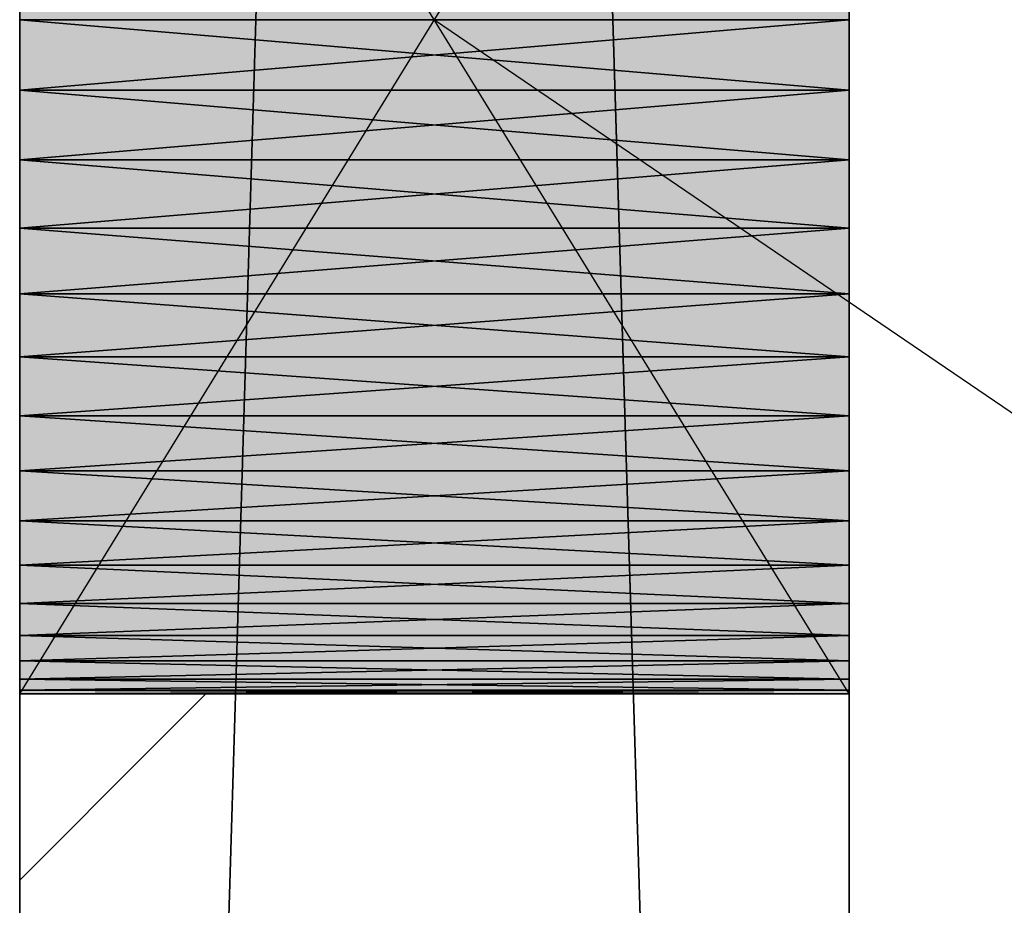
# Model space of a CAD drawing. Header units: millimetres. Extents: x 40580 to 559114, y -343730 to 81020.
# Tile 326 of 656: x 341983 to 342221, y -52729 to -52515. Entities that reach past the tile are written whole.
import ezdxf

# ---------------------------------------------------------------- set-up
doc = ezdxf.new("R2010")
doc.units = ezdxf.units.MM
doc.linetypes.add('______11', pattern=[500, 400, -50, 0, -50])
doc.linetypes.add('______5', pattern=[1100, 800, -100, 100, -100])
for name, color, linetype in [('____________', 7, 'Continuous'), ('___________________', 253, '______5'), ('_________________________0', 7, 'Continuous'), ('__________________________', 22, 'Continuous')]:
    doc.layers.add(name, color=color, linetype=linetype)
doc.layers.add('Standard', color=7, linetype='Continuous', lineweight=25)

msp = doc.modelspace()

# ---------------------------------------------------------------- linework, layer by layer
at = {"layer": '____________', "color": 253, "linetype": '______11'}
msp.add_lwpolyline([(341983.15, -52722.49), (342016.14, -52689.5), (342016.14, -52689.5), (342028.06, -52677.58)], dxfattribs=at)
at = {"layer": '___________________', "color": 253, "linetype": '______11'}
msp.add_line((342183.15, -89405.08), (342183.15, -39325.08), dxfattribs=at)
at = {"layer": '_________________________0', "color": 7, "linetype": 'Continuous'}
msp.add_line((342083.15, -52515.08), (342372.85, -52712.26), dxfattribs=at)
at = {"layer": '__________________________', "color": 92, "linetype": 'Continuous'}
for p, q in [((341983.15, -52677.58), (341983.15, -52352.58)), ((342183.15, -52677.58), (341983.15, -52352.58)), ((341983.15, -52677.58), (342183.15, -52352.58)), ((342183.15, -52352.58), (342183.15, -52677.58)), ((342183.15, -52677.58), (341983.15, -52677.58))]:
    msp.add_line(p, q, dxfattribs=at)
at = {"layer": 'Standard', "color": 3, "linetype": 'Continuous'}
for points in [[(341983.15, -52677.58), (341983.15, -52352.58), (342183.15, -52677.58)], [(342183.15, -52677.58), (341983.15, -52352.58), (342183.15, -52352.58)]]:
    msp.add_solid(points, dxfattribs=at)

# ---------------------------------------------------------------- meshes
at = {"layer": '____________', "color": 7, "linetype": 'Continuous'}
mesh = msp.add_polyface(dxfattribs=at)
corners = [(341983.15, -47795.08, -3800), (341983.15, -54395.08, -3800), (341983.15, -54395.08, -350), (341983.15, -47795.08, -350), (341983.15, -52674.03, -2653.79), (341983.15, -52669.63, -2670.22), (341983.15, -52663.54, -2686.09), (341983.15, -52655.81, -2701.25), (341983.15, -52646.55, -2715.52), (341983.15, -52635.85, -2728.73), (341983.15, -52623.82, -2740.76), (341983.15, -52610.6, -2751.47), (341983.15, -52596.33, -2760.73), (341983.15, -52581.18, -2768.45), (341983.15, -52565.3, -2774.55), (341983.15, -52548.87, -2778.95), (341983.15, -52532.07, -2781.61), (341983.15, -52515.08, -2782.5), (341983.15, -52498.1, -2781.61), (341983.15, -52481.3, -2778.95), (341983.15, -52464.87, -2774.55), (341983.15, -52448.99, -2768.45), (341983.15, -52433.83, -2760.73), (341983.15, -52419.57, -2751.47), (341983.15, -52406.35, -2740.76), (341983.15, -52394.32, -2728.73), (341983.15, -52383.62, -2715.52), (341983.15, -52374.36, -2701.25), (341983.15, -52366.63, -2686.09), (341983.15, -52360.54, -2670.22), (341983.15, -52356.14, -2653.79), (341983.15, -52353.47, -2636.99), (341983.15, -52352.58, -2620), (341983.15, -52353.47, -2603.01), (341983.15, -52356.14, -2586.21), (341983.15, -52360.54, -2569.78), (341983.15, -52366.63, -2553.91), (341983.15, -52374.36, -2538.75), (341983.15, -52383.62, -2524.48), (341983.15, -52394.32, -2511.27), (341983.15, -52406.35, -2499.24), (341983.15, -52419.57, -2488.53), (341983.15, -52433.83, -2479.27), (341983.15, -52448.99, -2471.55), (341983.15, -52464.87, -2465.45), (341983.15, -52481.3, -2461.05), (341983.15, -52498.1, -2458.39), (341983.15, -52515.08, -2457.5), (341983.15, -52532.07, -2458.39), (341983.15, -52548.87, -2461.05), (341983.15, -52565.3, -2465.45), (341983.15, -52581.18, -2471.55), (341983.15, -52596.33, -2479.27), (341983.15, -52610.6, -2488.53), (341983.15, -52623.82, -2499.24), (341983.15, -52635.85, -2511.27), (341983.15, -52646.55, -2524.48), (341983.15, -52655.81, -2538.75), (341983.15, -52663.54, -2553.91), (341983.15, -52669.63, -2569.78), (341983.15, -52674.03, -2586.21), (341983.15, -52676.69, -2603.01), (341983.15, -52677.58, -2620), (341983.15, -52676.69, -2636.99), (341983.15, -51674.03, -2653.79), (341983.15, -51669.63, -2670.22), (341983.15, -51663.54, -2686.09), (341983.15, -51655.81, -2701.25), (341983.15, -51646.55, -2715.52), (341983.15, -51635.85, -2728.73), (341983.15, -51623.82, -2740.76), (341983.15, -51610.6, -2751.47), (341983.15, -51596.33, -2760.73), (341983.15, -51581.18, -2768.45), (341983.15, -51565.3, -2774.55), (341983.15, -51548.87, -2778.95), (341983.15, -51532.07, -2781.61), (341983.15, -51515.08, -2782.5), (341983.15, -51498.1, -2781.61), (341983.15, -51481.3, -2778.95), (341983.15, -51464.87, -2774.55), (341983.15, -51448.99, -2768.45), (341983.15, -51433.83, -2760.73), (341983.15, -51419.57, -2751.47), (341983.15, -51406.35, -2740.76), (341983.15, -51394.32, -2728.73), (341983.15, -51383.62, -2715.52), (341983.15, -51374.36, -2701.25), (341983.15, -51366.63, -2686.09), (341983.15, -51360.54, -2670.22), (341983.15, -51356.14, -2653.79), (341983.15, -51353.47, -2636.99), (341983.15, -51352.58, -2620), (341983.15, -51353.47, -2603.01), (341983.15, -51356.14, -2586.21), (341983.15, -51360.54, -2569.78), (341983.15, -51366.63, -2553.91), (341983.15, -51374.36, -2538.75), (341983.15, -51383.62, -2524.48), (341983.15, -51394.32, -2511.27), (341983.15, -51406.35, -2499.24), (341983.15, -51419.57, -2488.53), (341983.15, -51433.83, -2479.27), (341983.15, -51448.99, -2471.55), (341983.15, -51464.87, -2465.45), (341983.15, -51481.3, -2461.05), (341983.15, -51498.1, -2458.39), (341983.15, -51515.08, -2457.5), (341983.15, -51532.07, -2458.39), (341983.15, -51548.87, -2461.05), (341983.15, -51565.3, -2465.45), (341983.15, -51581.18, -2471.55), (341983.15, -51596.33, -2479.27), (341983.15, -51610.6, -2488.53), (341983.15, -51623.82, -2499.24), (341983.15, -51635.85, -2511.27), (341983.15, -51646.55, -2524.48), (341983.15, -51655.81, -2538.75), (341983.15, -51663.54, -2553.91), (341983.15, -51669.63, -2569.78), (341983.15, -51674.03, -2586.21), (341983.15, -51676.69, -2603.01), (341983.15, -51677.58, -2620), (341983.15, -51676.69, -2636.99), (341983.15, -51074.03, -2653.79), (341983.15, -51069.63, -2670.22), (341983.15, -51063.54, -2686.09), (341983.15, -51055.81, -2701.25), (341983.15, -51046.55, -2715.52), (341983.15, -51035.85, -2728.73), (341983.15, -51023.82, -2740.76), (341983.15, -51010.6, -2751.47), (341983.15, -50996.33, -2760.73), (341983.15, -50981.18, -2768.45), (341983.15, -50965.3, -2774.55), (341983.15, -50948.87, -2778.95), (341983.15, -50932.07, -2781.61), (341983.15, -50915.08, -2782.5), (341983.15, -50898.1, -2781.61), (341983.15, -50881.3, -2778.95), (341983.15, -50864.87, -2774.55), (341983.15, -50848.99, -2768.45), (341983.15, -50833.83, -2760.73), (341983.15, -50819.57, -2751.47), (341983.15, -50806.35, -2740.76), (341983.15, -50794.32, -2728.73), (341983.15, -50783.62, -2715.52), (341983.15, -50774.36, -2701.25), (341983.15, -50766.63, -2686.09), (341983.15, -50760.54, -2670.22), (341983.15, -50756.14, -2653.79), (341983.15, -50753.47, -2636.99), (341983.15, -50752.58, -2620), (341983.15, -50753.47, -2603.01), (341983.15, -50756.14, -2586.21), (341983.15, -50760.54, -2569.78), (341983.15, -50766.63, -2553.91), (341983.15, -50774.36, -2538.75), (341983.15, -50783.62, -2524.48), (341983.15, -50794.32, -2511.27), (341983.15, -50806.35, -2499.24), (341983.15, -50819.57, -2488.53), (341983.15, -50833.83, -2479.27), (341983.15, -50848.99, -2471.55), (341983.15, -50864.87, -2465.45), (341983.15, -50881.3, -2461.05), (341983.15, -50898.1, -2458.39), (341983.15, -50915.08, -2457.5), (341983.15, -50932.07, -2458.39), (341983.15, -50948.87, -2461.05), (341983.15, -50965.3, -2465.45), (341983.15, -50981.18, -2471.55), (341983.15, -50996.33, -2479.27), (341983.15, -51010.6, -2488.53), (341983.15, -51023.82, -2499.24), (341983.15, -51035.85, -2511.27), (341983.15, -51046.55, -2524.48), (341983.15, -51055.81, -2538.75), (341983.15, -51063.54, -2553.91), (341983.15, -51069.63, -2569.78), (341983.15, -51074.03, -2586.21), (341983.15, -51076.69, -2603.01), (341983.15, -51077.58, -2620), (341983.15, -51076.69, -2636.99)]
mesh.append_faces([[corners[k] for k in face] for face in [(19, 64, 1), (0, 83, 136), (170, 97, 3), (109, 34, 3)]], dxfattribs={"vtx0": -1, "vtx1": -1, "vtx2": -1, "color": 7})
mesh.append_faces([[corners[k] for k in face] for face in [(1, 64, 65), (1, 4, 5), (32, 120, 121), (122, 31, 32), (33, 113, 114), (120, 32, 33), (124, 84, 85), (84, 124, 125), (158, 3, 0), (181, 96, 97), (113, 33, 34), (40, 2, 3), (54, 1, 2)]], dxfattribs={"vtx0": -1, "vtx2": -1, "color": 7})
mesh.append_faces([[corners[k] for k in face] for face in [(65, 66, 1), (66, 67, 1), (67, 68, 1), (68, 69, 1), (69, 70, 1), (70, 71, 1), (71, 72, 1), (72, 73, 1), (73, 74, 1), (74, 75, 1), (75, 76, 1), (76, 77, 1), (77, 78, 1), (78, 79, 1), (79, 80, 1), (0, 1, 80), (80, 81, 0), (81, 82, 0), (82, 83, 0), (5, 6, 1), (6, 7, 1), (7, 8, 1), (8, 9, 1), (9, 10, 1), (10, 11, 1), (11, 12, 1), (12, 13, 1), (13, 14, 1), (14, 15, 1), (15, 16, 1), (16, 17, 1), (17, 18, 1), (18, 19, 1), (19, 20, 64), (20, 21, 64), (21, 22, 64), (22, 23, 64), (23, 24, 64), (24, 25, 64), (25, 26, 64), (26, 27, 64), (27, 28, 64), (28, 29, 64), (29, 30, 64), (30, 31, 64), (121, 122, 32), (122, 123, 31), (123, 64, 31), (114, 115, 33), (115, 116, 33), (116, 117, 33), (117, 118, 33), (118, 119, 33), (119, 120, 33), (85, 86, 124), (86, 87, 124), (87, 88, 124), (88, 89, 124), (89, 90, 124), (90, 91, 124), (91, 92, 124), (92, 93, 124), (93, 94, 124), (94, 95, 124), (95, 96, 124), (83, 84, 125), (125, 126, 83), (126, 127, 83), (127, 128, 83), (128, 129, 83), (129, 130, 83), (130, 131, 83), (131, 132, 83), (132, 133, 83), (133, 134, 83), (134, 135, 83), (135, 136, 83), (136, 137, 0), (137, 138, 0), (138, 139, 0), (139, 140, 0), (140, 141, 0), (141, 142, 0), (142, 143, 0), (143, 144, 0), (144, 145, 0), (145, 146, 0), (146, 147, 0), (147, 148, 0), (148, 149, 0), (149, 150, 0), (150, 151, 0), (151, 152, 0), (152, 153, 0), (153, 154, 0), (154, 155, 0), (155, 156, 0), (156, 157, 0), (157, 158, 0), (158, 159, 3), (159, 160, 3), (160, 161, 3), (161, 162, 3), (162, 163, 3), (163, 164, 3), (164, 165, 3), (165, 166, 3), (166, 167, 3), (167, 168, 3), (168, 169, 3), (169, 170, 3), (170, 171, 97), (171, 172, 97), (172, 173, 97), (173, 174, 97), (174, 175, 97), (175, 176, 97), (176, 177, 97), (177, 178, 97), (178, 179, 97), (179, 180, 97), (180, 181, 97), (181, 182, 96), (182, 183, 96), (183, 124, 96), (97, 98, 3), (98, 99, 3), (99, 100, 3), (100, 101, 3), (101, 102, 3), (102, 103, 3), (103, 104, 3), (104, 105, 3), (105, 106, 3), (106, 107, 3), (107, 108, 3), (108, 109, 3), (109, 110, 34), (110, 111, 34), (111, 112, 34), (112, 113, 34), (34, 35, 3), (35, 36, 3), (36, 37, 3), (37, 38, 3), (38, 39, 3), (39, 40, 3), (40, 41, 2), (41, 42, 2), (42, 43, 2), (43, 44, 2), (44, 45, 2), (45, 46, 2), (46, 47, 2), (47, 48, 2), (48, 49, 2), (49, 50, 2), (50, 51, 2), (51, 52, 2), (52, 53, 2), (53, 54, 2), (54, 55, 1), (55, 56, 1), (56, 57, 1), (57, 58, 1), (58, 59, 1), (59, 60, 1), (60, 61, 1), (61, 62, 1), (62, 63, 1), (63, 4, 1)]], dxfattribs={"vtx1": -1, "vtx2": -1, "color": 7})
mesh = msp.add_polyface(dxfattribs=at)
corners = [(342183.15, -54395.08, -3800), (341983.15, -54395.08, -3800), (341983.15, -47795.08, -3800), (342183.15, -47795.08, -3800)]
mesh.append_faces([[corners[k] for k in face] for face in [(1, 2, 0)]], dxfattribs={"vtx1": -1, "color": 7})
mesh.append_faces([[corners[k] for k in face] for face in [(2, 3, 0)]], dxfattribs={"vtx2": -1, "color": 7})
mesh = msp.add_polyface(dxfattribs=at)
corners = [(341983.15, -54395.08, -350), (342183.15, -54395.08, -350), (342183.15, -47795.08, -350), (341983.15, -47795.08, -350)]
mesh.append_faces([[corners[k] for k in face] for face in [(1, 2, 0)]], dxfattribs={"vtx1": -1, "color": 7})
mesh.append_faces([[corners[k] for k in face] for face in [(2, 3, 0)]], dxfattribs={"vtx2": -1, "color": 7})
mesh = msp.add_polyface(dxfattribs=at)
corners = [(342183.15, -54395.08, -3800), (342183.15, -47795.08, -3800), (342183.15, -47795.08, -350), (342183.15, -54395.08, -350), (342183.15, -52669.63, -2569.78), (342183.15, -52663.54, -2553.91), (342183.15, -52655.81, -2538.75), (342183.15, -52646.55, -2524.48), (342183.15, -52635.85, -2511.27), (342183.15, -52623.82, -2499.24), (342183.15, -52610.6, -2488.53), (342183.15, -52596.33, -2479.27), (342183.15, -52581.18, -2471.55), (342183.15, -52565.3, -2465.45), (342183.15, -52548.87, -2461.05), (342183.15, -52532.07, -2458.39), (342183.15, -52515.08, -2457.5), (342183.15, -52498.1, -2458.39), (342183.15, -52481.3, -2461.05), (342183.15, -52464.87, -2465.45), (342183.15, -52448.99, -2471.55), (342183.15, -52433.83, -2479.27), (342183.15, -52419.57, -2488.53), (342183.15, -52406.35, -2499.24), (342183.15, -52394.32, -2511.27), (342183.15, -52383.62, -2524.48), (342183.15, -52374.36, -2538.75), (342183.15, -52366.63, -2553.91), (342183.15, -52360.54, -2569.78), (342183.15, -52356.14, -2586.21), (342183.15, -52353.47, -2603.01), (342183.15, -52352.58, -2620), (342183.15, -52353.47, -2636.99), (342183.15, -52356.14, -2653.79), (342183.15, -52360.54, -2670.22), (342183.15, -52366.63, -2686.09), (342183.15, -52374.36, -2701.25), (342183.15, -52383.62, -2715.52), (342183.15, -52394.32, -2728.73), (342183.15, -52406.35, -2740.76), (342183.15, -52419.57, -2751.47), (342183.15, -52433.83, -2760.73), (342183.15, -52448.99, -2768.45), (342183.15, -52464.87, -2774.55), (342183.15, -52481.3, -2778.95), (342183.15, -52498.1, -2781.61), (342183.15, -52515.08, -2782.5), (342183.15, -52532.07, -2781.61), (342183.15, -52548.87, -2778.95), (342183.15, -52565.3, -2774.55), (342183.15, -52581.18, -2768.45), (342183.15, -52596.33, -2760.73), (342183.15, -52610.6, -2751.47), (342183.15, -52623.82, -2740.76), (342183.15, -52635.85, -2728.73), (342183.15, -52646.55, -2715.52), (342183.15, -52655.81, -2701.25), (342183.15, -52663.54, -2686.09), (342183.15, -52669.63, -2670.22), (342183.15, -52674.03, -2653.79), (342183.15, -52676.69, -2636.99), (342183.15, -52677.58, -2620), (342183.15, -52676.69, -2603.01), (342183.15, -52674.03, -2586.21), (342183.15, -51669.63, -2569.78), (342183.15, -51663.54, -2553.91), (342183.15, -51655.81, -2538.75), (342183.15, -51646.55, -2524.48), (342183.15, -51635.85, -2511.27), (342183.15, -51623.82, -2499.24), (342183.15, -51610.6, -2488.53), (342183.15, -51596.33, -2479.27), (342183.15, -51581.18, -2471.55), (342183.15, -51565.3, -2465.45), (342183.15, -51548.87, -2461.05), (342183.15, -51532.07, -2458.39), (342183.15, -51515.08, -2457.5), (342183.15, -51498.1, -2458.39), (342183.15, -51481.3, -2461.05), (342183.15, -51464.87, -2465.45), (342183.15, -51448.99, -2471.55), (342183.15, -51433.83, -2479.27), (342183.15, -51419.57, -2488.53), (342183.15, -51406.35, -2499.24), (342183.15, -51394.32, -2511.27), (342183.15, -51383.62, -2524.48), (342183.15, -51374.36, -2538.75), (342183.15, -51366.63, -2553.91), (342183.15, -51360.54, -2569.78), (342183.15, -51356.14, -2586.21), (342183.15, -51353.47, -2603.01), (342183.15, -51352.58, -2620), (342183.15, -51353.47, -2636.99), (342183.15, -51356.14, -2653.79), (342183.15, -51360.54, -2670.22), (342183.15, -51366.63, -2686.09), (342183.15, -51374.36, -2701.25), (342183.15, -51383.62, -2715.52), (342183.15, -51394.32, -2728.73), (342183.15, -51406.35, -2740.76), (342183.15, -51419.57, -2751.47), (342183.15, -51433.83, -2760.73), (342183.15, -51448.99, -2768.45), (342183.15, -51464.87, -2774.55), (342183.15, -51481.3, -2778.95), (342183.15, -51498.1, -2781.61), (342183.15, -51515.08, -2782.5), (342183.15, -51532.07, -2781.61), (342183.15, -51548.87, -2778.95), (342183.15, -51565.3, -2774.55), (342183.15, -51581.18, -2768.45), (342183.15, -51596.33, -2760.73), (342183.15, -51610.6, -2751.47), (342183.15, -51623.82, -2740.76), (342183.15, -51635.85, -2728.73), (342183.15, -51646.55, -2715.52), (342183.15, -51655.81, -2701.25), (342183.15, -51663.54, -2686.09), (342183.15, -51669.63, -2670.22), (342183.15, -51674.03, -2653.79), (342183.15, -51676.69, -2636.99), (342183.15, -51677.58, -2620), (342183.15, -51676.69, -2603.01), (342183.15, -51674.03, -2586.21), (342183.15, -51069.63, -2569.78), (342183.15, -51063.54, -2553.91), (342183.15, -51055.81, -2538.75), (342183.15, -51046.55, -2524.48), (342183.15, -51035.85, -2511.27), (342183.15, -51023.82, -2499.24), (342183.15, -51010.6, -2488.53), (342183.15, -50996.33, -2479.27), (342183.15, -50981.18, -2471.55), (342183.15, -50965.3, -2465.45), (342183.15, -50948.87, -2461.05), (342183.15, -50932.07, -2458.39), (342183.15, -50915.08, -2457.5), (342183.15, -50898.1, -2458.39), (342183.15, -50881.3, -2461.05), (342183.15, -50864.87, -2465.45), (342183.15, -50848.99, -2471.55), (342183.15, -50833.83, -2479.27), (342183.15, -50819.57, -2488.53), (342183.15, -50806.35, -2499.24), (342183.15, -50794.32, -2511.27), (342183.15, -50783.62, -2524.48), (342183.15, -50774.36, -2538.75), (342183.15, -50766.63, -2553.91), (342183.15, -50760.54, -2569.78), (342183.15, -50756.14, -2586.21), (342183.15, -50753.47, -2603.01), (342183.15, -50752.58, -2620), (342183.15, -50753.47, -2636.99), (342183.15, -50756.14, -2653.79), (342183.15, -50760.54, -2670.22), (342183.15, -50766.63, -2686.09), (342183.15, -50774.36, -2701.25), (342183.15, -50783.62, -2715.52), (342183.15, -50794.32, -2728.73), (342183.15, -50806.35, -2740.76), (342183.15, -50819.57, -2751.47), (342183.15, -50833.83, -2760.73), (342183.15, -50848.99, -2768.45), (342183.15, -50864.87, -2774.55), (342183.15, -50881.3, -2778.95), (342183.15, -50898.1, -2781.61), (342183.15, -50915.08, -2782.5), (342183.15, -50932.07, -2781.61), (342183.15, -50948.87, -2778.95), (342183.15, -50965.3, -2774.55), (342183.15, -50981.18, -2768.45), (342183.15, -50996.33, -2760.73), (342183.15, -51010.6, -2751.47), (342183.15, -51023.82, -2740.76), (342183.15, -51035.85, -2728.73), (342183.15, -51046.55, -2715.52), (342183.15, -51055.81, -2701.25), (342183.15, -51063.54, -2686.09), (342183.15, -51069.63, -2670.22), (342183.15, -51074.03, -2653.79), (342183.15, -51076.69, -2636.99), (342183.15, -51077.58, -2620), (342183.15, -51076.69, -2603.01), (342183.15, -51074.03, -2586.21)]
mesh.append_faces([[corners[k] for k in face] for face in [(18, 64, 3), (79, 124, 3), (169, 94, 1), (108, 33, 1)]], dxfattribs={"vtx0": -1, "vtx1": -1, "vtx2": -1, "color": 7})
mesh.append_faces([[corners[k] for k in face] for face in [(0, 4, 5), (9, 3, 0), (31, 119, 120), (121, 30, 31), (32, 112, 113), (119, 31, 32), (3, 64, 65), (90, 182, 183), (91, 181, 182), (92, 178, 179), (181, 91, 92), (93, 173, 174), (178, 92, 93), (3, 124, 125), (131, 2, 3), (145, 1, 2), (173, 93, 94), (112, 32, 33), (42, 0, 1)]], dxfattribs={"vtx0": -1, "vtx2": -1, "color": 7})
mesh.append_faces([[corners[k] for k in face] for face in [(5, 6, 0), (6, 7, 0), (7, 8, 0), (8, 9, 0), (9, 10, 3), (10, 11, 3), (11, 12, 3), (12, 13, 3), (13, 14, 3), (14, 15, 3), (15, 16, 3), (16, 17, 3), (17, 18, 3), (18, 19, 64), (19, 20, 64), (20, 21, 64), (21, 22, 64), (22, 23, 64), (23, 24, 64), (24, 25, 64), (25, 26, 64), (26, 27, 64), (27, 28, 64), (28, 29, 64), (29, 30, 64), (120, 121, 31), (121, 122, 30), (122, 123, 30), (123, 64, 30), (113, 114, 32), (114, 115, 32), (115, 116, 32), (116, 117, 32), (117, 118, 32), (118, 119, 32), (65, 66, 3), (66, 67, 3), (67, 68, 3), (68, 69, 3), (69, 70, 3), (70, 71, 3), (71, 72, 3), (72, 73, 3), (73, 74, 3), (74, 75, 3), (75, 76, 3), (76, 77, 3), (77, 78, 3), (78, 79, 3), (79, 80, 124), (80, 81, 124), (81, 82, 124), (82, 83, 124), (83, 84, 124), (84, 85, 124), (85, 86, 124), (86, 87, 124), (87, 88, 124), (88, 89, 124), (89, 90, 183), (183, 124, 89), (90, 91, 182), (179, 180, 92), (180, 181, 92), (174, 175, 93), (175, 176, 93), (176, 177, 93), (177, 178, 93), (125, 126, 3), (126, 127, 3), (127, 128, 3), (128, 129, 3), (129, 130, 3), (130, 131, 3), (131, 132, 2), (132, 133, 2), (133, 134, 2), (134, 135, 2), (135, 136, 2), (136, 137, 2), (137, 138, 2), (138, 139, 2), (139, 140, 2), (140, 141, 2), (141, 142, 2), (142, 143, 2), (143, 144, 2), (144, 145, 2), (145, 146, 1), (146, 147, 1), (147, 148, 1), (148, 149, 1), (149, 150, 1), (150, 151, 1), (151, 152, 1), (152, 153, 1), (153, 154, 1), (154, 155, 1), (155, 156, 1), (156, 157, 1), (157, 158, 1), (158, 159, 1), (159, 160, 1), (160, 161, 1), (161, 162, 1), (162, 163, 1), (163, 164, 1), (164, 165, 1), (165, 166, 1), (166, 167, 1), (167, 168, 1), (168, 169, 1), (169, 170, 94), (170, 171, 94), (171, 172, 94), (172, 173, 94), (94, 95, 1), (95, 96, 1), (96, 97, 1), (97, 98, 1), (98, 99, 1), (99, 100, 1), (100, 101, 1), (101, 102, 1), (102, 103, 1), (103, 104, 1), (104, 105, 1), (105, 106, 1), (106, 107, 1), (107, 108, 1), (108, 109, 33), (109, 110, 33), (110, 111, 33), (111, 112, 33), (33, 34, 1), (34, 35, 1), (35, 36, 1), (36, 37, 1), (37, 38, 1), (38, 39, 1), (39, 40, 1), (40, 41, 1), (41, 42, 1), (42, 43, 0), (43, 44, 0), (44, 45, 0), (45, 46, 0), (46, 47, 0), (47, 48, 0), (48, 49, 0), (49, 50, 0), (50, 51, 0), (51, 52, 0), (52, 53, 0), (53, 54, 0), (54, 55, 0), (55, 56, 0), (56, 57, 0), (57, 58, 0), (58, 59, 0), (59, 60, 0), (60, 61, 0), (61, 62, 0), (62, 63, 0), (63, 4, 0)]], dxfattribs={"vtx1": -1, "vtx2": -1, "color": 7})
mesh = msp.add_polyface(dxfattribs=at)
corners = [(342183.15, -52532.07, -2781.61), (342183.15, -52515.08, -2782.5), (341983.15, -52515.08, -2782.5), (341983.15, -52532.07, -2781.61)]
mesh.append_faces([[corners[k] for k in face] for face in [(1, 2, 0)]], dxfattribs={"vtx1": -1, "color": 7})
mesh.append_faces([[corners[k] for k in face] for face in [(2, 3, 0)]], dxfattribs={"vtx2": -1, "color": 7})
mesh = msp.add_polyface(dxfattribs=at)
corners = [(342183.15, -52515.08, -2457.5), (342183.15, -52532.07, -2458.39), (341983.15, -52532.07, -2458.39), (341983.15, -52515.08, -2457.5)]
mesh.append_faces([[corners[k] for k in face] for face in [(1, 2, 0)]], dxfattribs={"vtx1": -1, "color": 7})
mesh.append_faces([[corners[k] for k in face] for face in [(2, 3, 0)]], dxfattribs={"vtx2": -1, "color": 7})
mesh = msp.add_polyface(dxfattribs=at)
corners = [(342183.15, -52548.87, -2778.95), (342183.15, -52532.07, -2781.61), (341983.15, -52532.07, -2781.61), (341983.15, -52548.87, -2778.95)]
mesh.append_faces([[corners[k] for k in face] for face in [(1, 2, 0)]], dxfattribs={"vtx1": -1, "color": 7})
mesh.append_faces([[corners[k] for k in face] for face in [(2, 3, 0)]], dxfattribs={"vtx2": -1, "color": 7})
mesh = msp.add_polyface(dxfattribs=at)
corners = [(342183.15, -52532.07, -2458.39), (342183.15, -52548.87, -2461.05), (341983.15, -52548.87, -2461.05), (341983.15, -52532.07, -2458.39)]
mesh.append_faces([[corners[k] for k in face] for face in [(1, 2, 0)]], dxfattribs={"vtx1": -1, "color": 7})
mesh.append_faces([[corners[k] for k in face] for face in [(2, 3, 0)]], dxfattribs={"vtx2": -1, "color": 7})
mesh = msp.add_polyface(dxfattribs=at)
corners = [(342183.15, -52565.3, -2774.55), (342183.15, -52548.87, -2778.95), (341983.15, -52548.87, -2778.95), (341983.15, -52565.3, -2774.55)]
mesh.append_faces([[corners[k] for k in face] for face in [(1, 2, 0)]], dxfattribs={"vtx1": -1, "color": 7})
mesh.append_faces([[corners[k] for k in face] for face in [(2, 3, 0)]], dxfattribs={"vtx2": -1, "color": 7})
mesh = msp.add_polyface(dxfattribs=at)
corners = [(342183.15, -52548.87, -2461.05), (342183.15, -52565.3, -2465.45), (341983.15, -52565.3, -2465.45), (341983.15, -52548.87, -2461.05)]
mesh.append_faces([[corners[k] for k in face] for face in [(1, 2, 0)]], dxfattribs={"vtx1": -1, "color": 7})
mesh.append_faces([[corners[k] for k in face] for face in [(2, 3, 0)]], dxfattribs={"vtx2": -1, "color": 7})
mesh = msp.add_polyface(dxfattribs=at)
corners = [(342183.15, -52581.18, -2768.45), (342183.15, -52565.3, -2774.55), (341983.15, -52565.3, -2774.55), (341983.15, -52581.18, -2768.45)]
mesh.append_faces([[corners[k] for k in face] for face in [(1, 2, 0)]], dxfattribs={"vtx1": -1, "color": 7})
mesh.append_faces([[corners[k] for k in face] for face in [(2, 3, 0)]], dxfattribs={"vtx2": -1, "color": 7})
mesh = msp.add_polyface(dxfattribs=at)
corners = [(342183.15, -52565.3, -2465.45), (342183.15, -52581.18, -2471.55), (341983.15, -52581.18, -2471.55), (341983.15, -52565.3, -2465.45)]
mesh.append_faces([[corners[k] for k in face] for face in [(1, 2, 0)]], dxfattribs={"vtx1": -1, "color": 7})
mesh.append_faces([[corners[k] for k in face] for face in [(2, 3, 0)]], dxfattribs={"vtx2": -1, "color": 7})
mesh = msp.add_polyface(dxfattribs=at)
corners = [(342183.15, -52596.33, -2760.73), (342183.15, -52581.18, -2768.45), (341983.15, -52581.18, -2768.45), (341983.15, -52596.33, -2760.73)]
mesh.append_faces([[corners[k] for k in face] for face in [(1, 2, 0)]], dxfattribs={"vtx1": -1, "color": 7})
mesh.append_faces([[corners[k] for k in face] for face in [(2, 3, 0)]], dxfattribs={"vtx2": -1, "color": 7})
mesh = msp.add_polyface(dxfattribs=at)
corners = [(342183.15, -52581.18, -2471.55), (342183.15, -52596.33, -2479.27), (341983.15, -52596.33, -2479.27), (341983.15, -52581.18, -2471.55)]
mesh.append_faces([[corners[k] for k in face] for face in [(1, 2, 0)]], dxfattribs={"vtx1": -1, "color": 7})
mesh.append_faces([[corners[k] for k in face] for face in [(2, 3, 0)]], dxfattribs={"vtx2": -1, "color": 7})
mesh = msp.add_polyface(dxfattribs=at)
corners = [(342183.15, -52610.6, -2751.47), (342183.15, -52596.33, -2760.73), (341983.15, -52596.33, -2760.73), (341983.15, -52610.6, -2751.47)]
mesh.append_faces([[corners[k] for k in face] for face in [(1, 2, 0)]], dxfattribs={"vtx1": -1, "color": 7})
mesh.append_faces([[corners[k] for k in face] for face in [(2, 3, 0)]], dxfattribs={"vtx2": -1, "color": 7})
mesh = msp.add_polyface(dxfattribs=at)
corners = [(342183.15, -52596.33, -2479.27), (342183.15, -52610.6, -2488.53), (341983.15, -52610.6, -2488.53), (341983.15, -52596.33, -2479.27)]
mesh.append_faces([[corners[k] for k in face] for face in [(1, 2, 0)]], dxfattribs={"vtx1": -1, "color": 7})
mesh.append_faces([[corners[k] for k in face] for face in [(2, 3, 0)]], dxfattribs={"vtx2": -1, "color": 7})
mesh = msp.add_polyface(dxfattribs=at)
corners = [(342183.15, -52623.82, -2740.76), (342183.15, -52610.6, -2751.47), (341983.15, -52610.6, -2751.47), (341983.15, -52623.82, -2740.76)]
mesh.append_faces([[corners[k] for k in face] for face in [(1, 2, 0)]], dxfattribs={"vtx1": -1, "color": 7})
mesh.append_faces([[corners[k] for k in face] for face in [(2, 3, 0)]], dxfattribs={"vtx2": -1, "color": 7})
mesh = msp.add_polyface(dxfattribs=at)
corners = [(342183.15, -52610.6, -2488.53), (342183.15, -52623.82, -2499.24), (341983.15, -52623.82, -2499.24), (341983.15, -52610.6, -2488.53)]
mesh.append_faces([[corners[k] for k in face] for face in [(1, 2, 0)]], dxfattribs={"vtx1": -1, "color": 7})
mesh.append_faces([[corners[k] for k in face] for face in [(2, 3, 0)]], dxfattribs={"vtx2": -1, "color": 7})
mesh = msp.add_polyface(dxfattribs=at)
corners = [(342183.15, -52635.85, -2728.73), (342183.15, -52623.82, -2740.76), (341983.15, -52623.82, -2740.76), (341983.15, -52635.85, -2728.73)]
mesh.append_faces([[corners[k] for k in face] for face in [(1, 2, 0)]], dxfattribs={"vtx1": -1, "color": 7})
mesh.append_faces([[corners[k] for k in face] for face in [(2, 3, 0)]], dxfattribs={"vtx2": -1, "color": 7})
mesh = msp.add_polyface(dxfattribs=at)
corners = [(342183.15, -52623.82, -2499.24), (342183.15, -52635.85, -2511.27), (341983.15, -52635.85, -2511.27), (341983.15, -52623.82, -2499.24)]
mesh.append_faces([[corners[k] for k in face] for face in [(1, 2, 0)]], dxfattribs={"vtx1": -1, "color": 7})
mesh.append_faces([[corners[k] for k in face] for face in [(2, 3, 0)]], dxfattribs={"vtx2": -1, "color": 7})
mesh = msp.add_polyface(dxfattribs=at)
corners = [(342183.15, -52646.55, -2715.52), (342183.15, -52635.85, -2728.73), (341983.15, -52635.85, -2728.73), (341983.15, -52646.55, -2715.52)]
mesh.append_faces([[corners[k] for k in face] for face in [(1, 2, 0)]], dxfattribs={"vtx1": -1, "color": 7})
mesh.append_faces([[corners[k] for k in face] for face in [(2, 3, 0)]], dxfattribs={"vtx2": -1, "color": 7})
mesh = msp.add_polyface(dxfattribs=at)
corners = [(342183.15, -52635.85, -2511.27), (342183.15, -52646.55, -2524.48), (341983.15, -52646.55, -2524.48), (341983.15, -52635.85, -2511.27)]
mesh.append_faces([[corners[k] for k in face] for face in [(1, 2, 0)]], dxfattribs={"vtx1": -1, "color": 7})
mesh.append_faces([[corners[k] for k in face] for face in [(2, 3, 0)]], dxfattribs={"vtx2": -1, "color": 7})
mesh = msp.add_polyface(dxfattribs=at)
corners = [(342183.15, -52655.81, -2701.25), (342183.15, -52646.55, -2715.52), (341983.15, -52646.55, -2715.52), (341983.15, -52655.81, -2701.25)]
mesh.append_faces([[corners[k] for k in face] for face in [(1, 2, 0)]], dxfattribs={"vtx1": -1, "color": 7})
mesh.append_faces([[corners[k] for k in face] for face in [(2, 3, 0)]], dxfattribs={"vtx2": -1, "color": 7})
mesh = msp.add_polyface(dxfattribs=at)
corners = [(342183.15, -52646.55, -2524.48), (342183.15, -52655.81, -2538.75), (341983.15, -52655.81, -2538.75), (341983.15, -52646.55, -2524.48)]
mesh.append_faces([[corners[k] for k in face] for face in [(1, 2, 0)]], dxfattribs={"vtx1": -1, "color": 7})
mesh.append_faces([[corners[k] for k in face] for face in [(2, 3, 0)]], dxfattribs={"vtx2": -1, "color": 7})
mesh = msp.add_polyface(dxfattribs=at)
corners = [(342183.15, -52663.54, -2686.09), (342183.15, -52655.81, -2701.25), (341983.15, -52655.81, -2701.25), (341983.15, -52663.54, -2686.09)]
mesh.append_faces([[corners[k] for k in face] for face in [(1, 2, 0)]], dxfattribs={"vtx1": -1, "color": 7})
mesh.append_faces([[corners[k] for k in face] for face in [(2, 3, 0)]], dxfattribs={"vtx2": -1, "color": 7})
mesh = msp.add_polyface(dxfattribs=at)
corners = [(342183.15, -52655.81, -2538.75), (342183.15, -52663.54, -2553.91), (341983.15, -52663.54, -2553.91), (341983.15, -52655.81, -2538.75)]
mesh.append_faces([[corners[k] for k in face] for face in [(1, 2, 0)]], dxfattribs={"vtx1": -1, "color": 7})
mesh.append_faces([[corners[k] for k in face] for face in [(2, 3, 0)]], dxfattribs={"vtx2": -1, "color": 7})
mesh = msp.add_polyface(dxfattribs=at)
corners = [(342183.15, -52669.63, -2670.22), (342183.15, -52663.54, -2686.09), (341983.15, -52663.54, -2686.09), (341983.15, -52669.63, -2670.22)]
mesh.append_faces([[corners[k] for k in face] for face in [(1, 2, 0)]], dxfattribs={"vtx1": -1, "color": 7})
mesh.append_faces([[corners[k] for k in face] for face in [(2, 3, 0)]], dxfattribs={"vtx2": -1, "color": 7})
mesh = msp.add_polyface(dxfattribs=at)
corners = [(342183.15, -52663.54, -2553.91), (342183.15, -52669.63, -2569.78), (341983.15, -52669.63, -2569.78), (341983.15, -52663.54, -2553.91)]
mesh.append_faces([[corners[k] for k in face] for face in [(1, 2, 0)]], dxfattribs={"vtx1": -1, "color": 7})
mesh.append_faces([[corners[k] for k in face] for face in [(2, 3, 0)]], dxfattribs={"vtx2": -1, "color": 7})
mesh = msp.add_polyface(dxfattribs=at)
corners = [(342183.15, -52674.03, -2653.79), (342183.15, -52669.63, -2670.22), (341983.15, -52669.63, -2670.22), (341983.15, -52674.03, -2653.79)]
mesh.append_faces([[corners[k] for k in face] for face in [(1, 2, 0)]], dxfattribs={"vtx1": -1, "color": 7})
mesh.append_faces([[corners[k] for k in face] for face in [(2, 3, 0)]], dxfattribs={"vtx2": -1, "color": 7})
mesh = msp.add_polyface(dxfattribs=at)
corners = [(342183.15, -52669.63, -2569.78), (342183.15, -52674.03, -2586.21), (341983.15, -52674.03, -2586.21), (341983.15, -52669.63, -2569.78)]
mesh.append_faces([[corners[k] for k in face] for face in [(1, 2, 0)]], dxfattribs={"vtx1": -1, "color": 7})
mesh.append_faces([[corners[k] for k in face] for face in [(2, 3, 0)]], dxfattribs={"vtx2": -1, "color": 7})
mesh = msp.add_polyface(dxfattribs=at)
corners = [(342183.15, -52676.69, -2636.99), (342183.15, -52674.03, -2653.79), (341983.15, -52674.03, -2653.79), (341983.15, -52676.69, -2636.99)]
mesh.append_faces([[corners[k] for k in face] for face in [(1, 2, 0)]], dxfattribs={"vtx1": -1, "color": 7})
mesh.append_faces([[corners[k] for k in face] for face in [(2, 3, 0)]], dxfattribs={"vtx2": -1, "color": 7})
mesh = msp.add_polyface(dxfattribs=at)
corners = [(342183.15, -52674.03, -2586.21), (342183.15, -52676.69, -2603.01), (341983.15, -52676.69, -2603.01), (341983.15, -52674.03, -2586.21)]
mesh.append_faces([[corners[k] for k in face] for face in [(1, 2, 0)]], dxfattribs={"vtx1": -1, "color": 7})
mesh.append_faces([[corners[k] for k in face] for face in [(2, 3, 0)]], dxfattribs={"vtx2": -1, "color": 7})
mesh = msp.add_polyface(dxfattribs=at)
corners = [(342183.15, -52677.58, -2620), (342183.15, -52676.69, -2636.99), (341983.15, -52676.69, -2636.99), (341983.15, -52677.58, -2620)]
mesh.append_faces([[corners[k] for k in face] for face in [(1, 2, 0)]], dxfattribs={"vtx1": -1, "color": 7})
mesh.append_faces([[corners[k] for k in face] for face in [(2, 3, 0)]], dxfattribs={"vtx2": -1, "color": 7})
mesh = msp.add_polyface(dxfattribs=at)
corners = [(342183.15, -52676.69, -2603.01), (342183.15, -52677.58, -2620), (341983.15, -52677.58, -2620), (341983.15, -52676.69, -2603.01)]
mesh.append_faces([[corners[k] for k in face] for face in [(1, 2, 0)]], dxfattribs={"vtx1": -1, "color": 7})
mesh.append_faces([[corners[k] for k in face] for face in [(2, 3, 0)]], dxfattribs={"vtx2": -1, "color": 7})

doc.saveas('drawing.dxf')
